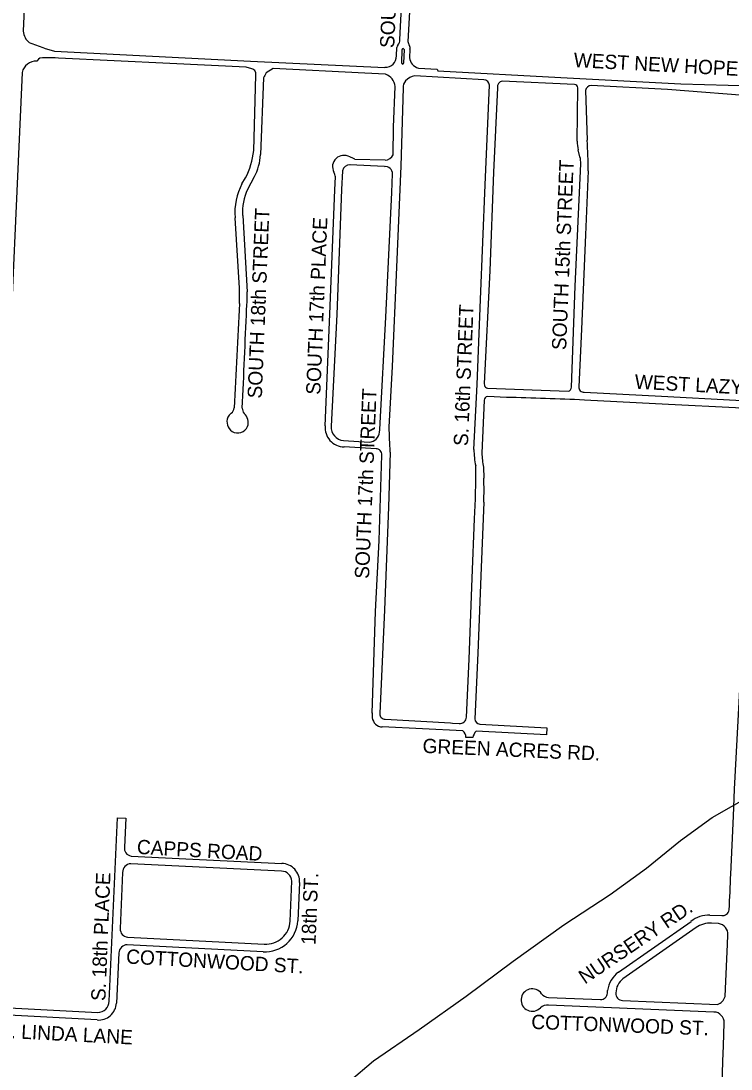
# Model space of a CAD drawing. Extents: x 0 to 712119, y 0 to 761125.
# Drawn here: x 680612 to 683091, y 723620 to 727282 of the extents above; entities that cross this region are included whole.
import ezdxf

# ---------------------------------------------------------------- set-up
doc = ezdxf.new("R2010")
doc.units = 0
for name, color, linetype in [('PAVED ROADS', 7, 'Continuous'), ('stream or creek', 7, 'Continuous'), ('street names', 7, 'Continuous')]:
    doc.layers.add(name, color=color, linetype=linetype)

msp = doc.modelspace()

# ---------------------------------------------------------------- linework, layer by layer
at = {"layer": 'PAVED ROADS'}
for points in [[(680667, 728269.5), (680665.5, 728243.5), (680654, 727981), (680636.5, 727617), (680620, 727246.5)], [(681935, 727217.4), (681944, 727398.9)], [(681972.8, 727399), (681963, 727210.5)], [(680692.8, 727186.9), (680729.2, 727176.5), (681413.7, 727141.3), (681882.7, 727120)], [(681922.9, 727159.8), (681924.5, 727189.5)], [(681398, 727120.5), (681132, 727133.2), (680742.6, 727151.8), (680731.5, 727153.3), (680717.2, 727153.4), (680686.7, 727152.8), (680677.6, 727151.7), (680672.6, 727148.6), (680667, 727142)], [(681941.4, 727135), (681943.1, 727182.2)], [(681949.5, 727182.4), (681947.7, 727135)], [(681970, 727183.7), (681968.4, 727153.6)], [(681884.8, 727095.7), (681812, 727100.1), (681492.7, 727116.1), (681468.1, 727100.6)], [(681999.4, 727117.3), (682065.3, 727113.3), (682067.9, 727107.7), (682496.3, 727084.8), (682915.8, 727062.7), (683163.4, 727055.8)], [(680616, 727102.5), (680505.5, 724665), (680467, 723873.5), (680467.3, 723877.5), (680466.9, 723870.1)], [(681424.9, 726829.1), (681432.5, 727093.2)], [(681459.1, 727083.1), (681448.1, 726815.3)], [(682227.5, 727076.5), (681987.1, 727090.2)], [(681945.9, 727048), (681945.9, 727048), (681937.8, 726774.6), (681923.2, 726421.4), (681907.9, 726075.3), (681896.3, 725863.2)], [(681911, 726814.9), (681913.1, 726911.5), (681918.1, 727053.5)], [(681945.9, 727048), (681945.9, 727048)], [(682193.4, 725784.7), (682204.6, 726012.1), (682215.8, 726308.7), (682232.3, 726709.5), (682248, 727057.5)], [(682275.5, 727048.3), (682262.3, 726754.3), (682248.6, 726408.8), (682229.1, 726015), (682230.4, 726008.7)], [(682544.4, 727060), (682292.2, 727072.1)], [(682554.1, 726861.7), (682555.9, 727048.5)], [(683196.5, 727016.5), (682869.2, 727042.4), (682602.8, 727056.6)], [(682583.1, 727038.6), (682589.1, 726865.2)], [(682563.7, 726807.5), (682556.9, 726832)], [(681777.2, 726799.7), (681883.3, 726796.3)], [(681734.9, 726759), (681731.6, 726693.2), (681714.6, 726256), (681694.5, 725866)], [(681880.7, 726773.1), (681760.7, 726778.9)], [(681865.8, 725877.2), (681885.3, 726247), (681906.4, 726683.1), (681909.6, 726747.7)], [(682534.1, 726003.1), (682546.9, 726355.4), (682567, 726782.8)], [(682592.2, 726758.3), (682583.5, 726535.2), (682568.7, 726205.1), (682559.4, 726003.6)], [(681383.4, 726713.2), (681395.7, 726733.6)], [(681426.7, 726736.9), (681403.2, 726693.7)], [(681674, 725867.5), (681690.6, 726257.1), (681708.1, 726691.9), (681710.2, 726737.3)], [(681386, 726602.4), (681402, 726336)], [(681374.7, 726348.2), (681359.8, 726594.7)], [(682240.8, 725999), (682522.1, 725988.3)], [(682578.2, 725984.8), (682848.3, 725970.8), (683108.1, 725957.4), (683137.4, 725955.4)], [(682229.1, 725956.6), (682221.3, 725772.4)], [(682307, 725967), (682241.4, 725970)], [(683140.3, 725926.5), (683106.9, 725929.9), (682872.9, 725941.6), (682578.9, 725957.5)], [(683090, 724301.3), (683099.8, 724503.3), (683103.5, 724597.9), (683122.4, 724967), (683125.1, 725042.7), (683138.6, 725377.3), (683153.6, 725669), (683162.1, 725904.3)], [(681737.9, 725816.2), (681827.9, 725810.4), (681827.9, 725810.4)], [(681851.5, 725787), (681740, 725794)], [(681838.5, 724864), (681849.5, 725219), (681862.5, 725467), (681871.5, 725765.5)], [(681899.7, 725776.6), (681901.4, 725775.1), (681894.7, 725583), (681880.9, 725224.3), (681864.4, 724862.1)], [(682226.3, 725722.5), (682227.6, 725684.5)], [(682227.8, 725601), (682218.4, 725372.4), (682207.4, 725073.1), (682196.5, 724843.5)], [(682167.5, 724849.2), (682176.3, 725052.1), (682187.5, 725335.5), (682195.1, 725543)], [(681883.5, 724842.3), (682111.6, 724829.3), (682118.6, 724828.9), (682141.5, 724827.6)], [(682154.5, 724802), (681873.5, 724815.5)], [(682214, 724825), (682447.8, 724812.2), (682447, 724787.5), (682201.5, 724800.5)], [(682190, 724778), (682165, 724779)], [(680920, 723857), (680949, 724498), (680977.5, 724497), (680973, 724395.5)], [(681521.5, 724311.5), (680995.3, 724337.5)], [(680996.7, 724364.1), (681522.5, 724338)], [(680967, 724307), (680958.5, 724110.5)], [(680967, 724307), (680967, 724307)], [(681552, 724137), (681558, 724276.5)], [(681584.5, 724271.3), (681578.3, 724138)], [(683017.5, 724157.5), (683058.6, 724156.2)], [(682697.7, 723958.6), (682951.3, 724136)], [(682968.8, 724114.7), (682713.8, 723935.2)], [(683047.4, 724128.2), (683022.7, 724130.1)], [(680984.5, 724081), (681461.5, 724056.5)], [(683070.1, 723872.9), (683072.2, 723899.7), (683078.8, 724056.2), (683080.4, 724088.1)], [(681457.5, 724030), (680983, 724054.5)], [(680953.5, 724025.5), (680945.3, 723850.3)], [(682659.3, 723885.6), (682660, 723894.9)], [(682453.9, 723870.5), (682635.3, 723863.2)], [(682712.3, 723859.9), (683044.3, 723845.4)], [(680549, 723835.1), (680880, 723818)], [(683031.2, 723819.2), (682453.9, 723843.3)], [(680878, 723791.5), (680548, 723809)], [(683045, 723281.5), (683059.5, 723562.2), (683062.6, 723647.7), (683064.5, 723701.6), (683067.2, 723781)]]:
    msp.add_lwpolyline(points, dxfattribs=at)
for centre, radius, start, end in [((680676.5, 727250.5), 56.6, 184.0873, 231.8371), ((680014.3, 725448), 1866.5, 68.6853, 70.3651), ((681940, 727188.7), 15.5, 144.0321, 177.0847), ((681907, 727217), 28, 316.9293, 0.958), ((681997.6, 727214.6), 34.9, 186.6656, 212.6923), ((681956.7, 727187.9), 14, 342.4262, 34.1212), ((681882.9, 727160.1), 40, 269.7347, 359.5971), ((681946.3, 727182.4), 3.24, 359.6979, 184.6595), ((682009.9, 727157.7), 41.7, 185.7082, 255.4033), ((680664.6, 727092.4), 49.6, 87.2295, 168.2868), ((681344.4, 726872), 254.2, 74.1055, 77.8148), ((681411.2, 727095.2), 21.4, 354.5322, 82.483), ((681944.6, 727134.8), 3.12, 176.1684, 3.8316), ((681559.3, 727042.6), 108.1, 147.5732, 158.0216), ((681867.4, 727047.8), 51, 6.4907, 70.0815), ((681997.8, 727029.4), 61.7, 99.9817, 134.7812), ((682227.3, 727055.6), 20.8, 5.2764, 89.3382), ((681986.7, 727048.4), 40.8, 142.4913, 180.537), ((682296.6, 727051.2), 21.3, 101.7872, 187.916), ((682543.5, 727047.5), 12.5, 4.8338, 85.9195), ((682603.6, 727035.9), 20.7, 92.0917, 172.5369), ((682687.3, 726859.5), 133.2, 179.0588, 191.9011), ((680484.2, 726750.9), 2108, 0.2028, 3.1098), ((681143.8, 726862.9), 283.1, 332.8361, 353.1411), ((681264.7, 726823.3), 183.6, 331.9095, 357.4888), ((681739.7, 726772.6), 40, 59.3977, 208.1792), ((681578.9, 726357.2), 484.9, 65.8624, 68.0746), ((681883.7, 726825.6), 29.4, 269.1599, 338.5869), ((682454.5, 726780.4), 112.5, 1.2365, 13.9797), ((681621.1, 726715.3), 91.7, 13.8255, 24.7698), ((681758.2, 726755.5), 23.5, 83.6908, 171.4196), ((681884, 726747.6), 25.6, 0.2422, 97.3742), ((681571.2, 726614.2), 212.3, 152.2092, 185.2594), ((681570.5, 726614.9), 185, 154.7846, 183.9017), ((680915.9, 726321.8), 459.5, 356.6467, 3.2881), ((680833.9, 726327.6), 568.1, 354.8302, 0.8522), ((720861, 724150.4), 39544.5, 176.89129, 177.42071), ((638539.4, 727985.6), 42894.4, 357.2525, 357.71626), ((682243.5, 726012.3), 13.6, 195.2812, 258.4915), ((682520.3, 726002), 13.8, 277.4085, 4.3793), ((682576.5, 726002), 17.2, 174.6117, 275.8107), ((682242.6, 725956.5), 13.6, 95.2337, 179.3828), ((681972.4, 712481.2), 13489.9, 87.42324, 88.57886), ((681375.9, 725873.7), 48.2, 128.3752, 150.4222), ((681328.5, 725933.7), 28.3, 308.333, 352.5113), ((681415.7, 725929.6), 31.2, 180.1002, 217.672), ((681363.5, 725878.7), 42, 341.1914, 49.1882), ((681372, 725882), 41, 157.7634, 235.9534), ((681587.4, 725878.3), 278.3, 353.2866, 359.764), ((681368.7, 725880.3), 37.8, 238.6382, 336.3448), ((681740.8, 725861.1), 67.1, 174.49, 269.3551), ((681742, 725863.5), 47.5, 177.0538, 265.1388), ((681825.6, 725848.8), 38.4, 273.5424, 355.556), ((687036.1, 726019.1), 5142.1, 181.7381, 182.7038), ((681852, 725767.4), 19.6, 354.4864, 91.3736), ((682448.4, 725783.4), 255, 179.7226, 192.5496), ((682517.2, 725776.7), 295.9, 180.8439, 190.5595), ((680201.5, 725683), 1998.5, 355.9833, 1.2896), ((681421.9, 725640.8), 806.8, 357.1762, 3.1056), ((681901.9, 724855.8), 63.9, 172.5872, 187.4128), ((681874, 724851.2), 35.7, 185.9372, 269.1903), ((681883.5, 724861.4), 19.2, 178.0677, 269.9036), ((682144.2, 724850.7), 23.3, 263.2176, 356.3701), ((682216.3, 724844.7), 19.8, 183.5032, 263.3146), ((682138.8, 724780.9), 26.3, 355.7779, 53.2976), ((682225.1, 724774.2), 35.3, 131.9744, 173.8815), ((681001.5, 724392.4), 28.7, 173.7868, 260.2672), ((680996.9, 724307.6), 29.9, 93.0415, 181.177), ((681521.8, 724275.1), 62.9, 356.5331, 89.3526), ((681520.4, 724273.8), 37.7, 4.1234, 88.2803), ((680501.7, 724358.8), 2588.9, 355.9487, 358.728), ((683014.8, 724053.3), 104.3, 88.5337, 127.5612), ((683061.7, 724178.7), 22.7, 262.2118, 352.9016), ((680986.8, 724109.3), 28.4, 177.5237, 265.2594), ((681465, 724143.2), 113.4, 266.1952, 357.3918), ((681466.7, 724141.7), 85.4, 266.4907, 356.8157), ((683019.6, 724039.1), 91, 88.0721, 123.9399), ((683042.4, 724090.5), 38.1, 356.386, 82.4393), ((680985.3, 724022.7), 31.9, 94.0778, 174.9428), ((682760.7, 723878.3), 102.1, 128.1473, 170.6241), ((682750.2, 723886.2), 61, 126.5859, 180.3429), ((682397, 723861.1), 39.1, 34.6978, 316.3391), ((680880.7, 723857.3), 39.3, 268.9431, 359.6065), ((682454.9, 723902.6), 32.1, 216.8496, 268.2582), ((682636.3, 723886.1), 23, 267.4153, 358.7179), ((682712, 723882.9), 23, 172.6381, 270.8289), ((683028.2, 723886.4), 44, 291.4752, 342.1556), ((680882.9, 723853.8), 62.5, 265.4596, 356.7804), ((682450.4, 723805.3), 38.2, 84.6752, 131.0119), ((683030, 723782), 37.2, 358.4857, 88.1606)]:
    msp.add_arc(centre, radius, start, end, dxfattribs=at)
at = {"layer": 'stream or creek'}
msp.add_lwpolyline([(681758.2, 723576.7), (681842.6, 723648.7), (682001.9, 723758), (682166, 723875.2), (682330.1, 723997.1), (682506.7, 724123.6), (682669.1, 724229.9), (682795.7, 724322.1), (682914.5, 724419), (683025.4, 724498.7), (683159.8, 724575.2)], dxfattribs=at)

# ---------------------------------------------------------------- texts
at = {"layer": 'street names'}
for s, rotation, p in [('SOUTH 14th PLACE', 87.7031, (681915.1, 727186.7)), ('WEST NEW HOPE  ROAD (HWY (94)', 356.8904, (682540.6, 727121.3)), ('SOUTH 15th STREET', 87.7031, (682515.3, 726131.4)), ('SOUTH 18th STREET', 87.7031, (681452.8, 725962.3)), ('SOUTH 17th PLACE', 87.7031, (681657.1, 725975.4)), ('S. 16th STREET', 87.7031, (682172.5, 725796.3)), ('WEST LAZY "L" ST.', 356.9304, (682753.6, 725997.4)), ('SOUTH 17th STREET', 87.7031, (681827.1, 725332.3)), ('GREEN ACRES RD.', 357.486, (682013.2, 724724.9)), ('CAPPS ROAD', 356.7554, (681015.7, 724371.9)), ('S. 18th PLACE', 87.7031, (680906.6, 723857)), ('18th ST.', 87.7031, (681640.3, 724053)), ('NURSERY RD.', 34.1284, (682580.8, 723914.8)), ('COTTONWOOD ST.', 356.7554, (680978.1, 723988.8)), ('W. LINDA LANE', 357, (680511.7, 723731.2)), ('COTTONWOOD ST.', 357.8753, (682393, 723760.4))]:
    msp.add_text(s, height=50, rotation=rotation, dxfattribs=at).set_placement(p)

doc.saveas('drawing.dxf')
